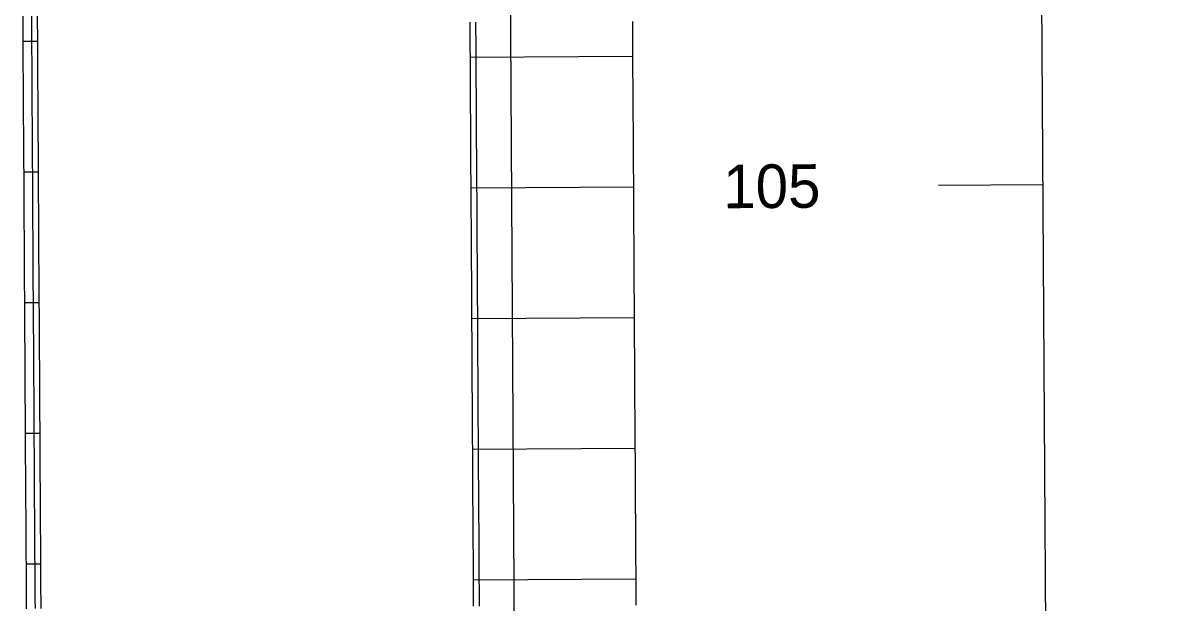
# Model space of a CAD drawing. Extents: x 2145147 to 2158018, y 137519 to 148068.
# Drawn here: x 2150692.4 to 2150824.7, y 145471.1 to 145537.7 of the extents above; entities that cross this region are included whole.
import ezdxf

# ---------------------------------------------------------------- set-up
doc = ezdxf.new("R2010")
doc.units = 0
for name, color, linetype in [('EX_Align', 7, 'Continuous'), ('EX_Align_Sta', 7, 'Continuous'), ('PR_Joint_Contraction', 7, 'Continuous'), ('PR_Joint_Long', 7, 'Continuous'), ('PR_Road_Concrete', 7, 'Continuous')]:
    doc.layers.add(name, color=color, linetype=linetype)

msp = doc.modelspace()

# ---------------------------------------------------------------- linework, layer by layer
at = {"layer": 'EX_Align'}
msp.add_line((2150824.67, 142998.65), (2150804.61, 146336.84), dxfattribs=at)
msp.add_lwpolyline([(2150797.52, 145519.09), (2150809.52, 145519.17)], dxfattribs=at)
at = {"layer": 'PR_Joint_Contraction'}
for p, q in [((2150692.43, 145535.61), (2150694.09, 145535.62)), ((2150743.77, 145533.78), (2150762.43, 145533.89)), ((2150692.52, 145520.61), (2150694.18, 145520.62)), ((2150743.86, 145518.78), (2150762.52, 145518.89)), ((2150692.61, 145505.61), (2150694.27, 145505.62)), ((2150743.95, 145503.78), (2150762.61, 145503.89)), ((2150692.7, 145490.61), (2150694.36, 145490.62)), ((2150744.04, 145488.78), (2150762.7, 145488.89)), ((2150692.79, 145475.61), (2150694.45, 145475.62)), ((2150744.13, 145473.78), (2150762.79, 145473.89))]:
    msp.add_line(p, q, dxfattribs=at)
at = {"layer": 'PR_Joint_Long'}
for points in [[(2150750.32, 145218.94), (2150743.61, 146336.79)], [(2150762.81, 145470.88), (2150762.8, 145471.88), (2150762.8, 145472.88), (2150762.79, 145473.88), (2150762.79, 145474.88), (2150762.78, 145475.88), (2150762.77, 145476.88), (2150762.77, 145477.88), (2150762.76, 145478.88), (2150762.76, 145479.88), (2150762.75, 145480.88), (2150762.74, 145481.88), (2150762.74, 145482.88), (2150762.73, 145483.88), (2150762.73, 145484.88), (2150762.72, 145485.88), (2150762.71, 145486.88), (2150762.71, 145487.88), (2150762.7, 145488.88), (2150762.7, 145489.88), (2150762.69, 145490.88), (2150762.68, 145491.88), (2150762.68, 145492.88), (2150762.67, 145493.88), (2150762.67, 145494.88), (2150762.66, 145495.88), (2150762.65, 145496.88), (2150762.65, 145497.88), (2150762.64, 145498.88), (2150762.64, 145499.88), (2150762.63, 145500.88), (2150762.62, 145501.88), (2150762.62, 145502.88), (2150762.61, 145503.88), (2150762.61, 145504.88), (2150762.6, 145505.88), (2150762.6, 145506.4), (2150762.59, 145506.88), (2150762.59, 145507.88), (2150762.58, 145508.88), (2150762.58, 145509.88), (2150762.57, 145510.88), (2150762.56, 145511.88), (2150762.56, 145512.46), (2150762.56, 145512.88), (2150762.55, 145513.88), (2150762.55, 145514.88), (2150762.54, 145515.88), (2150762.54, 145516.02), (2150762.53, 145516.88), (2150762.53, 145517.88), (2150762.52, 145518.88), (2150762.52, 145519.88), (2150762.51, 145520.88), (2150762.5, 145521.88), (2150762.5, 145522.88), (2150762.49, 145523.88), (2150762.49, 145524.88), (2150762.48, 145525.88), (2150762.47, 145526.88), (2150762.47, 145527.88), (2150762.46, 145528.88), (2150762.46, 145529.88), (2150762.45, 145530.88), (2150762.44, 145531.88), (2150762.44, 145532.88), (2150762.43, 145533.88), (2150762.43, 145534.88), (2150762.42, 145535.88), (2150762.41, 145536.88), (2150762.41, 145537.88)]]:
    msp.add_lwpolyline(points, dxfattribs=at)
at = {"layer": 'PR_Road_Concrete'}
for points in [[(2150692.82, 145470.47), (2150692.81, 145471.47), (2150692.8, 145472.47), (2150692.8, 145473.47), (2150692.79, 145474.47), (2150692.79, 145475.47), (2150692.78, 145476.47), (2150692.77, 145477.47), (2150692.77, 145478.47), (2150692.76, 145479.47), (2150692.76, 145480.47), (2150692.75, 145481.47), (2150692.74, 145482.47), (2150692.74, 145483.47), (2150692.73, 145484.47), (2150692.73, 145485.47), (2150692.72, 145486.47), (2150692.71, 145487.47), (2150692.71, 145488.47), (2150692.7, 145489.47), (2150692.7, 145490.47), (2150692.69, 145491.47), (2150692.68, 145492.47), (2150692.68, 145493.47), (2150692.67, 145494.47), (2150692.67, 145495.47), (2150692.66, 145496.47), (2150692.65, 145497.47), (2150692.65, 145498.47), (2150692.64, 145499.47), (2150692.64, 145500.47), (2150692.63, 145501.47), (2150692.62, 145502.47), (2150692.62, 145503.47), (2150692.61, 145504.47), (2150692.61, 145505.47), (2150692.6, 145506.47), (2150692.59, 145507.47), (2150692.59, 145508.47), (2150692.58, 145509.47), (2150692.58, 145510.47), (2150692.57, 145511.47), (2150692.56, 145512.47), (2150692.56, 145513.47), (2150692.55, 145514.47), (2150692.55, 145515.47), (2150692.54, 145516.47), (2150692.53, 145517.47), (2150692.53, 145518.47), (2150692.52, 145519.47), (2150692.52, 145520.47), (2150692.51, 145521.47), (2150692.5, 145522.47), (2150692.5, 145523.47), (2150692.49, 145524.47), (2150692.49, 145525.47), (2150692.48, 145526.47), (2150692.47, 145527.47), (2150692.47, 145528.47), (2150692.46, 145529.47), (2150692.46, 145530.47), (2150692.45, 145531.47), (2150692.44, 145532.47), (2150692.44, 145533.47), (2150692.43, 145534.47), (2150692.43, 145535.47), (2150692.42, 145536.47), (2150692.41, 145537.47), (2150692.41, 145538.47)], [(2150693.82, 145470.48), (2150693.81, 145471.48), (2150693.8, 145472.48), (2150693.8, 145473.48), (2150693.79, 145474.48), (2150693.79, 145475.48), (2150693.78, 145476.48), (2150693.77, 145477.48), (2150693.77, 145478.48), (2150693.76, 145479.48), (2150693.76, 145480.48), (2150693.75, 145481.48), (2150693.74, 145482.48), (2150693.74, 145483.48), (2150693.73, 145484.48), (2150693.73, 145485.48), (2150693.72, 145486.48), (2150693.71, 145487.48), (2150693.71, 145488.48), (2150693.7, 145489.48), (2150693.7, 145490.48), (2150693.69, 145491.48), (2150693.68, 145492.48), (2150693.68, 145493.48), (2150693.67, 145494.48), (2150693.67, 145495.48), (2150693.66, 145496.48), (2150693.65, 145497.48), (2150693.65, 145498.48), (2150693.64, 145499.48), (2150693.64, 145500.48), (2150693.63, 145501.48), (2150693.62, 145502.48), (2150693.62, 145503.48), (2150693.61, 145504.48), (2150693.61, 145505.48), (2150693.6, 145506.48), (2150693.59, 145507.47), (2150693.59, 145508.47), (2150693.58, 145509.47), (2150693.58, 145510.47), (2150693.57, 145511.47), (2150693.56, 145512.47), (2150693.56, 145513.47), (2150693.55, 145514.47), (2150693.55, 145515.47), (2150693.54, 145516.47), (2150693.53, 145517.47), (2150693.53, 145518.47), (2150693.52, 145519.47), (2150693.52, 145520.47), (2150693.51, 145521.47), (2150693.5, 145522.47), (2150693.5, 145523.47), (2150693.49, 145524.47), (2150693.49, 145525.47), (2150693.48, 145526.47), (2150693.47, 145527.47), (2150693.47, 145528.47), (2150693.46, 145529.47), (2150693.46, 145530.47), (2150693.45, 145531.47), (2150693.44, 145532.47), (2150693.44, 145533.47), (2150693.43, 145534.47), (2150693.43, 145535.47), (2150693.42, 145536.47), (2150693.41, 145537.47), (2150693.41, 145538.47)], [(2150694.48, 145470.48), (2150694.48, 145471.48), (2150694.47, 145472.48), (2150694.47, 145473.48), (2150694.46, 145474.48), (2150694.45, 145475.48), (2150694.45, 145476.48), (2150694.44, 145477.48), (2150694.44, 145478.48), (2150694.43, 145479.48), (2150694.42, 145480.48), (2150694.42, 145481.48), (2150694.41, 145482.48), (2150694.41, 145483.48), (2150694.4, 145484.48), (2150694.39, 145485.48), (2150694.39, 145486.48), (2150694.38, 145487.48), (2150694.38, 145488.48), (2150694.37, 145489.48), (2150694.36, 145490.48), (2150694.36, 145491.48), (2150694.35, 145492.48), (2150694.35, 145493.48), (2150694.34, 145494.48), (2150694.33, 145495.48), (2150694.33, 145496.48), (2150694.32, 145497.48), (2150694.32, 145498.48), (2150694.31, 145499.48), (2150694.3, 145500.48), (2150694.3, 145501.48), (2150694.29, 145502.48), (2150694.29, 145503.48), (2150694.28, 145504.48), (2150694.27, 145505.48), (2150694.27, 145506.48), (2150694.26, 145507.48), (2150694.26, 145508.48), (2150694.25, 145509.48), (2150694.24, 145510.48), (2150694.24, 145511.48), (2150694.23, 145512.48), (2150694.23, 145513.48), (2150694.22, 145514.48), (2150694.21, 145515.48), (2150694.21, 145516.48), (2150694.2, 145517.48), (2150694.2, 145518.48), (2150694.19, 145519.48), (2150694.18, 145520.48), (2150694.18, 145521.48), (2150694.17, 145522.48), (2150694.17, 145523.48), (2150694.16, 145524.48), (2150694.15, 145525.48), (2150694.15, 145526.48), (2150694.14, 145527.48), (2150694.14, 145528.48), (2150694.13, 145529.48), (2150694.12, 145530.48), (2150694.12, 145531.48), (2150694.11, 145532.48), (2150694.1, 145533.48), (2150694.1, 145534.48), (2150694.09, 145535.48), (2150694.09, 145536.48), (2150694.08, 145537.48), (2150694.07, 145538.48)], [(2150744.14, 145470.77), (2150744.14, 145471.77), (2150744.13, 145472.77), (2150744.13, 145473.77), (2150744.12, 145474.77), (2150744.11, 145475.77), (2150744.11, 145476.77), (2150744.1, 145477.77), (2150744.1, 145478.77), (2150744.09, 145479.77), (2150744.08, 145480.77), (2150744.08, 145481.77), (2150744.07, 145482.77), (2150744.07, 145483.77), (2150744.06, 145484.77), (2150744.05, 145485.77), (2150744.05, 145486.77), (2150744.04, 145487.77), (2150744.04, 145488.77), (2150744.03, 145489.77), (2150744.02, 145490.77), (2150744.02, 145491.77), (2150744.01, 145492.77), (2150744.01, 145493.77), (2150744, 145494.77), (2150743.99, 145495.77), (2150743.99, 145496.77), (2150743.98, 145497.77), (2150743.98, 145498.77), (2150743.97, 145499.77), (2150743.96, 145500.77), (2150743.96, 145501.77), (2150743.95, 145502.77), (2150743.95, 145503.77), (2150743.94, 145504.77), (2150743.93, 145505.77), (2150743.93, 145506.28), (2150743.93, 145506.77), (2150743.92, 145507.77), (2150743.92, 145508.77), (2150743.91, 145509.77), (2150743.9, 145510.77), (2150743.9, 145511.77), (2150743.89, 145512.35), (2150743.89, 145512.77), (2150743.89, 145513.77), (2150743.88, 145514.77), (2150743.87, 145515.77), (2150743.87, 145515.9), (2150743.87, 145516.77), (2150743.86, 145517.77), (2150743.86, 145518.77), (2150743.85, 145519.77), (2150743.84, 145520.77), (2150743.84, 145521.77), (2150743.83, 145522.77), (2150743.83, 145523.77), (2150743.82, 145524.77), (2150743.81, 145525.77), (2150743.81, 145526.77), (2150743.8, 145527.77), (2150743.8, 145528.77), (2150743.79, 145529.77), (2150743.78, 145530.77), (2150743.78, 145531.77), (2150743.77, 145532.77), (2150743.77, 145533.77), (2150743.76, 145534.77), (2150743.75, 145535.77), (2150743.75, 145536.77), (2150743.74, 145537.77)], [(2150744.81, 145470.78), (2150744.8, 145471.78), (2150744.8, 145472.78), (2150744.79, 145473.78), (2150744.79, 145474.78), (2150744.78, 145475.78), (2150744.77, 145476.78), (2150744.77, 145477.78), (2150744.76, 145478.78), (2150744.76, 145479.78), (2150744.75, 145480.78), (2150744.74, 145481.78), (2150744.74, 145482.78), (2150744.73, 145483.78), (2150744.73, 145484.78), (2150744.72, 145485.78), (2150744.71, 145486.78), (2150744.71, 145487.78), (2150744.7, 145488.78), (2150744.7, 145489.78), (2150744.69, 145490.78), (2150744.68, 145491.78), (2150744.68, 145492.78), (2150744.67, 145493.78), (2150744.67, 145494.78), (2150744.66, 145495.78), (2150744.65, 145496.78), (2150744.65, 145497.78), (2150744.64, 145498.78), (2150744.64, 145499.78), (2150744.63, 145500.78), (2150744.62, 145501.78), (2150744.62, 145502.78), (2150744.61, 145503.78), (2150744.61, 145504.78), (2150744.6, 145505.78), (2150744.6, 145506.29), (2150744.59, 145506.78), (2150744.59, 145507.78), (2150744.58, 145508.78), (2150744.58, 145509.78), (2150744.57, 145510.78), (2150744.56, 145511.78), (2150744.56, 145512.36), (2150744.56, 145512.78), (2150744.55, 145513.78), (2150744.55, 145514.78), (2150744.54, 145515.78), (2150744.54, 145515.91), (2150744.53, 145516.78), (2150744.53, 145517.78), (2150744.52, 145518.78), (2150744.52, 145519.78), (2150744.51, 145520.77), (2150744.5, 145521.77), (2150744.5, 145522.77), (2150744.49, 145523.77), (2150744.49, 145524.77), (2150744.48, 145525.77), (2150744.47, 145526.77), (2150744.47, 145527.77), (2150744.46, 145528.77), (2150744.46, 145529.77), (2150744.45, 145530.77), (2150744.44, 145531.77), (2150744.44, 145532.77), (2150744.43, 145533.77), (2150744.43, 145534.77), (2150744.42, 145535.77), (2150744.41, 145536.77), (2150744.41, 145537.77)]]:
    msp.add_lwpolyline(points, dxfattribs=at)

# ---------------------------------------------------------------- texts
at = {"layer": 'EX_Align_Sta'}
msp.add_text('105', height=5, rotation=0.3443, dxfattribs=at).set_placement((2150772.82, 145516.43))

doc.saveas('drawing.dxf')
